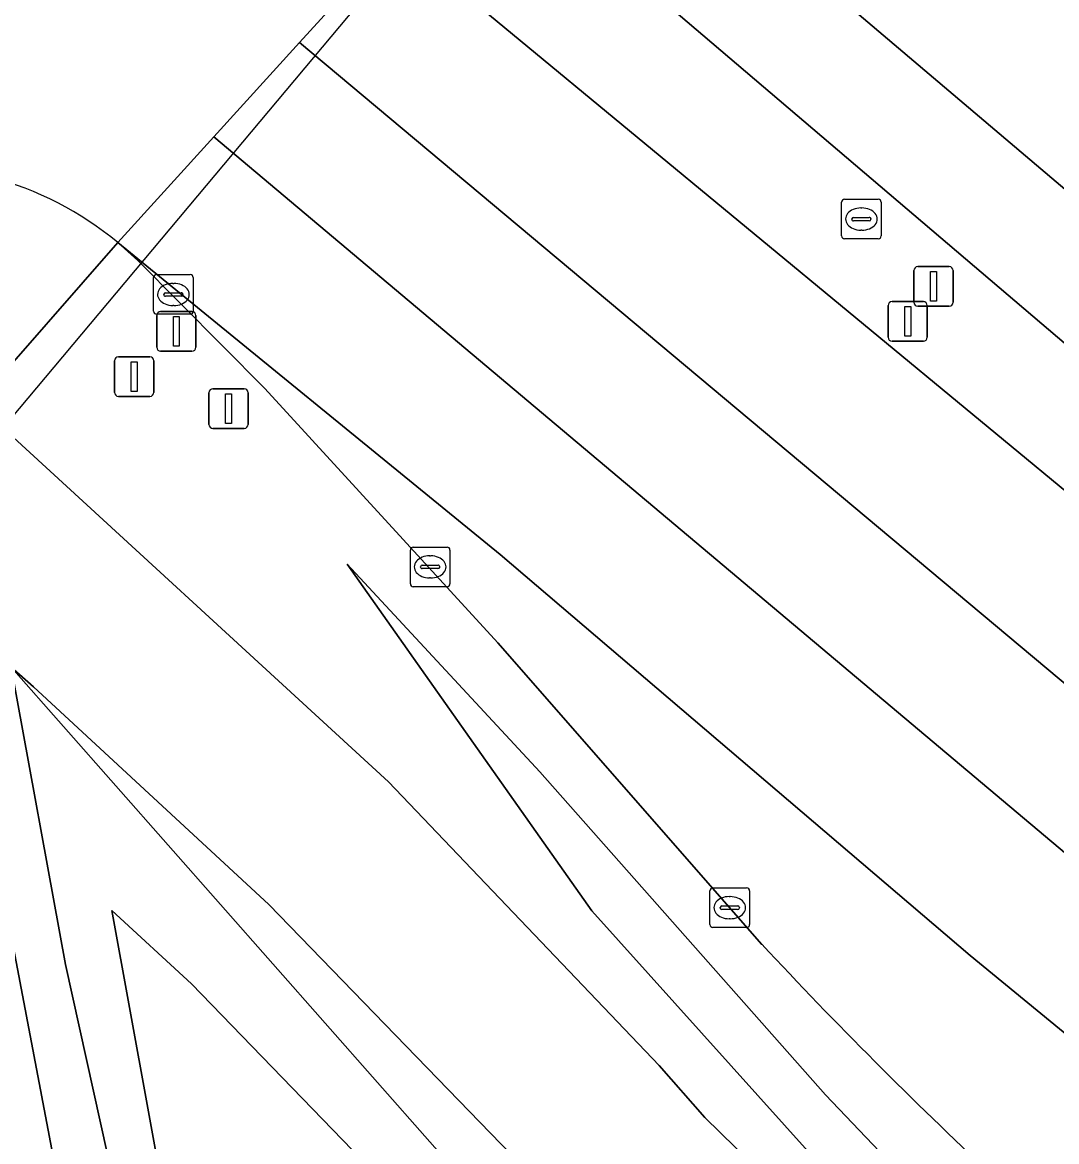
# Model space of a CAD drawing. Extents: x 156412 to 157779, y 382335 to 383768.
# Drawn here: x 157079.52 to 157105.64, y 382773.96 to 382802.24 of the extents above; entities that cross this region are included whole.
import ezdxf

# ---------------------------------------------------------------- set-up
doc = ezdxf.new("R2010")
doc.units = 0
for name, color, linetype in [('IMGEO_Berm_groen', 7, 'Continuous'), ('IMGEO_Duiker', 7, 'Continuous'), ('IMGEO_Fietspad_gesloten', 7, 'Continuous'), ('IMGEO_Groenvoorziening', 7, 'Continuous'), ('IMGEO_Kolk', 7, 'Continuous'), ('IMGEO_Lichtmast', 7, 'Continuous'), ('IMGEO_Rijbaan_regionaal_gesloten', 7, 'Continuous'), ('IMGEO_Rioolput', 7, 'Continuous'), ('IMGEO_Verkeersbordpaal', 7, 'Continuous'), ('IMGEO_Verkeerseiland_gesloten', 7, 'Continuous'), ('IMGEO_Voetpad_halfverhard', 7, 'Continuous')]:
    doc.layers.add(name, color=color, linetype=linetype)

msp = doc.modelspace()

# ---------------------------------------------------------------- linework, layer by layer
at = {"layer": 'IMGEO_Berm_groen'}
for points in [[(157121.42, 382780.863), (157090.983, 382806.8), (157088.939, 382804.395), (157115.535, 382782.405), (157117.708, 382780.608), (157132.341, 382768.5), (157147.856, 382756.109), (157163.746, 382743.953), (157176.731, 382734.392), (157179.823, 382732.115)], [(157098.196, 382778.949), (157091.527, 382786.563), (157085.641, 382792.99), (157082.436, 382796.223), (157081.928, 382796.678), (157078.36, 382792.607), (157088.763, 382783.053), (157095.601, 382775.89), (157096.753, 382774.573), (157098.702, 382772.669), (157105.947, 382765.328), (157109.445, 382762.045), (157159.453, 382715.857), (157165.272, 382710.671), (157167.437, 382708.486), (157170.065, 382705.661), (157172.473, 382702.727), (157175.005, 382698.637), (157177.296, 382694.161), (157178.59, 382691.216), (157178.756, 382691.263)], [(157171.302, 382706.953), (157123.013, 382751.444), (157105.487, 382767.408), (157102.29, 382770.461), (157093.904, 382779.795), (157087.724, 382788.553), (157092.589, 382783.311), (157099.806, 382775.148), (157104.066, 382770.678), (157106.113, 382769.105)], [(157092.67, 382772.803), (157085.746, 382779.953), (157079.798, 382785.455), (157079.239, 382785.953), (157092.452, 382770.961), (157106.223, 382756.604), (157120.116, 382744.147), (157148.671, 382717.952), (157160.498, 382706.834), (157167.472, 382700.018), (157169.52, 382699.289), (157167.335, 382702.127)]]:
    msp.add_lwpolyline(points, dxfattribs=at)
msp.add_arc((157185.255, 382860.035), 118.971, 222.96535, 226.92626, dxfattribs=at)
at = {"layer": 'IMGEO_Duiker'}
msp.add_lwpolyline([(157067.966, 382778.658), (157068.092, 382778.813), (157072.881, 382784.667), (157117.092, 382837.407), (157117.204, 382837.541)], dxfattribs=at)
at = {"layer": 'IMGEO_Fietspad_gesloten'}
for points in [[(157178.284, 382691.098), (157178.59, 382691.216), (157177.296, 382694.161), (157175.005, 382698.637), (157172.473, 382702.727), (157170.065, 382705.661), (157167.437, 382708.486), (157165.272, 382710.671), (157159.453, 382715.857), (157109.445, 382762.045), (157105.947, 382765.328), (157098.702, 382772.669), (157096.753, 382774.573), (157095.601, 382775.89), (157088.763, 382783.053), (157078.36, 382792.607), (157072.361, 382797.688)], [(157069.039, 382794.676), (157073.715, 382790.863), (157073.771, 382790.819), (157073.826, 382790.774), (157073.88, 382790.729), (157078.175, 382786.901), (157079.239, 382785.953), (157079.798, 382785.455), (157085.746, 382779.953), (157092.67, 382772.803)]]:
    msp.add_lwpolyline(points, dxfattribs=at)
at = {"layer": 'IMGEO_Groenvoorziening'}
for points in [[(157080.647, 382771.731), (157079.169, 382779.522), (157078.175, 382786.901), (157073.88, 382790.729), (157073.826, 382790.774), (157073.771, 382790.819), (157073.715, 382790.863)], [(157179.985, 382713.417), (157174.919, 382717.618), (157165.526, 382723.895), (157156.129, 382731.029), (157144.674, 382739.411), (157127.546, 382752.573), (157114.064, 382763.159), (157106.113, 382769.105), (157104.066, 382770.678), (157099.806, 382775.148), (157092.589, 382783.311), (157087.724, 382788.553), (157093.904, 382779.795), (157102.29, 382770.461), (157105.487, 382767.408), (157123.013, 382751.444), (157171.302, 382706.953)], [(157144.707, 382706.258), (157144.814, 382706.212), (157145.806, 382705.844), (157146.77, 382705.652), (157147.314, 382705.578), (157149.069, 382705.437), (157152.664, 382704.503), (157164.745, 382700.989), (157167.472, 382700.018), (157160.498, 382706.834), (157148.671, 382717.952), (157120.116, 382744.147), (157106.223, 382756.604), (157092.452, 382770.961), (157079.239, 382785.953), (157080.605, 382778.439), (157082.025, 382772.037)], [(157090.659, 382770.855), (157083.79, 382777.948), (157081.78, 382779.801), (157083.15, 382772.27), (157086.664, 382761.674), (157086.962, 382760.132), (157087.194, 382759.679), (157087.43, 382759.228), (157087.669, 382758.779), (157087.981, 382758.249)], [(157086.962, 382760.132), (157086.664, 382761.674), (157083.15, 382772.27), (157081.78, 382779.801), (157083.79, 382777.948), (157090.659, 382770.855)]]:
    msp.add_lwpolyline(points, dxfattribs=at)
at = {"layer": 'IMGEO_Kolk'}
for p, q in [((157082.833, 382794.942), (157082.833, 382795.794)), ((157082.908, 382795.868), (157083.76, 382795.868)), ((157083.834, 382795.794), (157083.834, 382794.942)), ((157083.135, 382795.411), (157083.533, 382795.411)), ((157083.321, 382795.648), (157083.346, 382795.648)), ((157083.092, 382795.362), (157083.092, 382795.374)), ((157083.53, 382795.325), (157083.132, 382795.325)), ((157083.576, 382795.374), (157083.576, 382795.362)), ((157083.76, 382794.868), (157082.908, 382794.868)), ((157083.344, 382795.088), (157083.319, 382795.088)), ((157089.318, 382788.058), (157089.318, 382788.91)), ((157089.393, 382788.984), (157090.245, 382788.984)), ((157090.319, 382788.91), (157090.319, 382788.058)), ((157089.806, 382788.764), (157089.831, 382788.764)), ((157089.577, 382788.478), (157089.577, 382788.49)), ((157090.015, 382788.441), (157089.617, 382788.441)), ((157089.62, 382788.527), (157090.018, 382788.527)), ((157090.061, 382788.49), (157090.061, 382788.478)), ((157089.829, 382788.204), (157089.804, 382788.204)), ((157090.245, 382787.984), (157089.393, 382787.984)), ((157096.885, 382779.449), (157096.885, 382780.301)), ((157096.96, 382780.375), (157097.812, 382780.375)), ((157097.373, 382780.155), (157097.398, 382780.155)), ((157097.886, 382780.301), (157097.886, 382779.449)), ((157097.144, 382779.869), (157097.144, 382779.881)), ((157097.187, 382779.918), (157097.585, 382779.918)), ((157097.628, 382779.881), (157097.628, 382779.869)), ((157097.582, 382779.832), (157097.184, 382779.832)), ((157097.396, 382779.595), (157097.371, 382779.595)), ((157097.812, 382779.375), (157096.96, 382779.375))]:
    msp.add_line(p, q, dxfattribs=at)
for points in [[(157082.833, 382794.942), (157082.833, 382795.794)], [(157082.908, 382795.868), (157083.76, 382795.868)], [(157083.834, 382795.794), (157083.834, 382794.942)], [(157083.76, 382794.868), (157082.908, 382794.868)], [(157089.318, 382788.058), (157089.318, 382788.91)], [(157089.393, 382788.984), (157090.245, 382788.984)], [(157090.319, 382788.91), (157090.319, 382788.058)], [(157090.245, 382787.984), (157089.393, 382787.984)], [(157096.885, 382779.449), (157096.885, 382780.301)], [(157096.96, 382780.375), (157097.812, 382780.375)], [(157097.886, 382780.301), (157097.886, 382779.449)], [(157097.812, 382779.375), (157096.96, 382779.375)]]:
    msp.add_lwpolyline(points, dxfattribs=at)
for centre, radius, start, end in [((157082.91, 382795.792), 0.0765, 91.552, 178.448), ((157082.91, 382795.792), 0.0765, 91.552, 178.448), ((157083.758, 382795.792), 0.0765, 1.552, 88.448), ((157083.758, 382795.792), 0.0765, 1.552, 88.448), ((157083.132, 382795.371), 0.0403, 85.8775, 175.7526), ((157083.537, 382795.373), 0.0386, 1.7309, 96.639), ((157083.129, 382795.361), 0.0366, 178.938, 274.7102), ((157083.533, 382795.368), 0.043, 264.8664, 352.4533), ((157082.91, 382794.944), 0.0765, 181.552, 268.448), ((157082.91, 382794.944), 0.0765, 181.552, 268.448), ((157083.758, 382794.944), 0.0765, 271.552, 358.448), ((157083.758, 382794.944), 0.0765, 271.552, 358.448), ((157089.395, 382788.908), 0.0765, 91.552, 178.448), ((157089.395, 382788.908), 0.0765, 91.552, 178.448), ((157090.243, 382788.908), 0.0765, 1.552, 88.448), ((157090.243, 382788.908), 0.0765, 1.552, 88.448), ((157089.617, 382788.487), 0.0403, 85.8775, 175.7526), ((157089.614, 382788.477), 0.0366, 178.938, 274.7102), ((157090.018, 382788.484), 0.043, 264.8664, 352.4533), ((157090.022, 382788.489), 0.0386, 1.7309, 96.639), ((157089.395, 382788.06), 0.0765, 181.552, 268.448), ((157089.395, 382788.06), 0.0765, 181.552, 268.448), ((157090.243, 382788.06), 0.0765, 271.552, 358.448), ((157090.243, 382788.06), 0.0765, 271.552, 358.448), ((157096.962, 382780.299), 0.0765, 91.552, 178.448), ((157096.962, 382780.299), 0.0765, 91.552, 178.448), ((157097.81, 382780.299), 0.0765, 1.552, 88.448), ((157097.81, 382780.299), 0.0765, 1.552, 88.448), ((157097.184, 382779.878), 0.0403, 85.8775, 175.7526), ((157097.181, 382779.868), 0.0366, 178.938, 274.7102), ((157097.585, 382779.875), 0.043, 264.8664, 352.4533), ((157097.589, 382779.88), 0.0386, 1.7309, 96.639), ((157096.962, 382779.451), 0.0765, 181.552, 268.448), ((157096.962, 382779.451), 0.0765, 181.552, 268.448), ((157097.81, 382779.451), 0.0765, 271.552, 358.448), ((157097.81, 382779.451), 0.0765, 271.552, 358.448)]:
    msp.add_arc(centre, radius, start, end, dxfattribs=at)
for centre, major_axis, ratio, start_param, end_param in [((157083.32, 382795.368), (-0.387, 0.002), 0.722429, 4.712389, 7.853982), ((157083.345, 382795.368), (-0.39, 0.002), 0.717154, 1.570796, 4.712389), ((157089.805, 382788.484), (-0.387, 0.002), 0.722429, 4.712389, 7.853982), ((157089.83, 382788.484), (-0.39, 0.002), 0.717154, 1.570796, 4.712389), ((157097.372, 382779.875), (-0.387, 0.002), 0.722429, 4.712389, 7.853982), ((157097.397, 382779.875), (-0.39, 0.002), 0.717154, 1.570796, 4.712389)]:
    msp.add_ellipse(centre, major_axis=major_axis, ratio=ratio, start_param=start_param, end_param=end_param, dxfattribs=at)
at = {"layer": 'IMGEO_Lichtmast'}
for p, q in [((157084.231, 382792.083), (157084.231, 382792.883)), ((157084.231, 382792.883), (157084.231, 382792.083)), ((157084.331, 382792.983), (157085.121, 382792.983)), ((157085.121, 382792.983), (157084.331, 382792.983)), ((157085.221, 382792.883), (157085.221, 382792.083)), ((157085.221, 382792.083), (157085.221, 382792.883)), ((157085.121, 382791.983), (157084.331, 382791.983)), ((157084.331, 382791.983), (157085.121, 382791.983))]:
    msp.add_line(p, q, dxfattribs=at)
msp.add_lwpolyline([(157084.651, 382792.858), (157084.801, 382792.858), (157084.801, 382792.108), (157084.651, 382792.108), (157084.651, 382792.858)], dxfattribs=at)
for centre, start, end in [((157084.331, 382792.883), 90, 180), ((157084.331, 382792.883), 90, 180), ((157085.121, 382792.883), 0, 90), ((157085.121, 382792.883), 360, 90), ((157084.331, 382792.083), 180, 270), ((157084.331, 382792.083), 180, 270), ((157085.121, 382792.083), 270, 0), ((157085.121, 382792.083), 270, 0)]:
    msp.add_arc(centre, 0.1, start, end, dxfattribs=at)
at = {"layer": 'IMGEO_Rijbaan_regionaal_gesloten'}
for points in [[(157094.991, 382811.393), (157092.911, 382809.009), (157131.184, 382776.547), (157137.736, 382770.267)], [(157092.911, 382809.009), (157090.983, 382806.8), (157121.42, 382780.863)], [(157137.736, 382770.267), (157131.184, 382776.547), (157092.911, 382809.009)], [(157081.928, 382796.678), (157084.354, 382799.348), (157086.519, 382801.732), (157088.939, 382804.395), (157087.573, 382805.526)], [(157081.928, 382796.678), (157082.436, 382796.223), (157085.641, 382792.99), (157091.527, 382786.563), (157098.196, 382778.949)], [(157106.224, 382771.135), (157106.549, 382770.868), (157106.877, 382770.604), (157107.208, 382770.343), (157111.102, 382767.229), (157140.605, 382744.878), (157143.782, 382742.375), (157147.425, 382739.454), (157150.413, 382737.149), (157151.601, 382736.761), (157158.085, 382732.183), (157169.272, 382724.014), (157171.016, 382726.441), (157140.365, 382749.332), (157118.639, 382766.205), (157103.457, 382778.67), (157091.583, 382788.801), (157081.928, 382796.678)]]:
    msp.add_lwpolyline(points, dxfattribs=at)
for points in [[(157088.939, 382804.395), (157086.519, 382801.732), (157109.286, 382782.662), (157132.735, 382763.592), (157162.999, 382740.45), (157174.847, 382731.771), (157176.731, 382734.392), (157163.746, 382743.953), (157147.856, 382756.109), (157132.341, 382768.5), (157117.708, 382780.608), (157115.535, 382782.405)], [(157086.519, 382801.732), (157084.354, 382799.348), (157117.51, 382771.452), (157142.347, 382752.069), (157151.693, 382744.878), (157172.864, 382729.012), (157174.847, 382731.771), (157162.999, 382740.45), (157132.735, 382763.592), (157109.286, 382782.662)], [(157084.354, 382799.348), (157081.928, 382796.678), (157091.583, 382788.801), (157103.457, 382778.67), (157118.639, 382766.205), (157140.365, 382749.332), (157171.016, 382726.441), (157172.864, 382729.012), (157151.693, 382744.878), (157142.347, 382752.069), (157117.51, 382771.452)]]:
    msp.add_lwpolyline(points, close=True, dxfattribs=at)
for centre, radius, start, end in [((157076.495, 382790.106), 8.527, 50.4192, 74.8606), ((157185.255, 382860.035), 118.971, 222.96535, 226.92626)]:
    msp.add_arc(centre, radius, start, end, dxfattribs=at)
at = {"layer": 'IMGEO_Rioolput'}
for p, q in [((157100.21, 382796.846), (157100.21, 382797.698)), ((157100.285, 382797.772), (157101.137, 382797.772)), ((157101.211, 382797.698), (157101.211, 382796.846)), ((157100.698, 382797.552), (157100.723, 382797.552)), ((157100.469, 382797.266), (157100.469, 382797.278)), ((157100.907, 382797.229), (157100.509, 382797.229)), ((157100.512, 382797.315), (157100.91, 382797.315)), ((157100.953, 382797.278), (157100.953, 382797.266)), ((157100.721, 382796.992), (157100.696, 382796.992)), ((157101.137, 382796.772), (157100.285, 382796.772))]:
    msp.add_line(p, q, dxfattribs=at)
for points in [[(157100.21, 382796.846), (157100.21, 382797.698)], [(157100.285, 382797.772), (157101.137, 382797.772)], [(157101.211, 382797.698), (157101.211, 382796.846)], [(157101.137, 382796.772), (157100.285, 382796.772)]]:
    msp.add_lwpolyline(points, dxfattribs=at)
for centre, radius, start, end in [((157100.287, 382797.696), 0.0765, 91.552, 178.448), ((157100.287, 382797.696), 0.0765, 91.552, 178.448), ((157101.135, 382797.696), 0.0765, 1.552, 88.448), ((157101.135, 382797.696), 0.0765, 1.552, 88.448), ((157100.509, 382797.275), 0.0403, 85.8775, 175.7526), ((157100.506, 382797.265), 0.0366, 178.938, 274.7102), ((157100.91, 382797.272), 0.043, 264.8664, 352.4533), ((157100.914, 382797.277), 0.0386, 1.7309, 96.639), ((157100.287, 382796.848), 0.0765, 181.552, 268.448), ((157100.287, 382796.848), 0.0765, 181.552, 268.448), ((157101.135, 382796.848), 0.0765, 271.552, 358.448), ((157101.135, 382796.848), 0.0765, 271.552, 358.448)]:
    msp.add_arc(centre, radius, start, end, dxfattribs=at)
for centre, major_axis, ratio, start_param, end_param in [((157100.697, 382797.272), (-0.387, 0.002), 0.722429, 4.712389, 7.853982), ((157100.722, 382797.272), (-0.39, 0.002), 0.717154, 1.570796, 4.712389)]:
    msp.add_ellipse(centre, major_axis=major_axis, ratio=ratio, start_param=start_param, end_param=end_param, dxfattribs=at)
at = {"layer": 'IMGEO_Verkeersbordpaal'}
for p, q in [((157102.036, 382795.171), (157102.036, 382795.971)), ((157102.036, 382795.971), (157102.036, 382795.171)), ((157102.136, 382796.071), (157102.926, 382796.071)), ((157102.926, 382796.071), (157102.136, 382796.071)), ((157103.026, 382795.971), (157103.026, 382795.171)), ((157103.026, 382795.171), (157103.026, 382795.971)), ((157101.485, 382795.187), (157102.275, 382795.187)), ((157102.275, 382795.187), (157101.485, 382795.187)), ((157082.912, 382794.033), (157082.912, 382794.833)), ((157082.912, 382794.833), (157082.912, 382794.033)), ((157083.012, 382794.933), (157083.802, 382794.933)), ((157083.802, 382794.933), (157083.012, 382794.933)), ((157083.902, 382794.833), (157083.902, 382794.033)), ((157083.902, 382794.033), (157083.902, 382794.833)), ((157101.385, 382794.287), (157101.385, 382795.087)), ((157101.385, 382795.087), (157101.385, 382794.287)), ((157102.926, 382795.071), (157102.136, 382795.071)), ((157102.136, 382795.071), (157102.926, 382795.071)), ((157102.375, 382795.087), (157102.375, 382794.287)), ((157102.375, 382794.287), (157102.375, 382795.087)), ((157102.275, 382794.187), (157101.485, 382794.187)), ((157101.485, 382794.187), (157102.275, 382794.187)), ((157081.948, 382793.792), (157082.738, 382793.792)), ((157082.738, 382793.792), (157081.948, 382793.792)), ((157083.802, 382793.933), (157083.012, 382793.933)), ((157083.012, 382793.933), (157083.802, 382793.933)), ((157081.848, 382792.892), (157081.848, 382793.692)), ((157081.848, 382793.692), (157081.848, 382792.892)), ((157082.838, 382793.692), (157082.838, 382792.892)), ((157082.838, 382792.892), (157082.838, 382793.692)), ((157082.738, 382792.792), (157081.948, 382792.792)), ((157081.948, 382792.792), (157082.738, 382792.792))]:
    msp.add_line(p, q, dxfattribs=at)
for points in [[(157102.456, 382795.946), (157102.606, 382795.946), (157102.606, 382795.196), (157102.456, 382795.196), (157102.456, 382795.946)], [(157101.805, 382795.062), (157101.955, 382795.062), (157101.955, 382794.312), (157101.805, 382794.312), (157101.805, 382795.062)], [(157083.332, 382794.808), (157083.482, 382794.808), (157083.482, 382794.058), (157083.332, 382794.058), (157083.332, 382794.808)], [(157082.268, 382793.667), (157082.418, 382793.667), (157082.418, 382792.917), (157082.268, 382792.917), (157082.268, 382793.667)]]:
    msp.add_lwpolyline(points, dxfattribs=at)
for centre, start, end in [((157102.136, 382795.971), 90, 180), ((157102.136, 382795.971), 90, 180), ((157102.926, 382795.971), 0, 90), ((157102.926, 382795.971), 360, 90), ((157101.485, 382795.087), 90, 180), ((157101.485, 382795.087), 90, 180), ((157102.136, 382795.171), 180, 270), ((157102.136, 382795.171), 180, 270), ((157102.275, 382795.087), 0, 90), ((157102.275, 382795.087), 360, 90), ((157102.926, 382795.171), 270, 0), ((157102.926, 382795.171), 270, 0), ((157083.012, 382794.833), 90, 180), ((157083.012, 382794.833), 90, 180), ((157083.802, 382794.833), 0, 90), ((157083.802, 382794.833), 360, 90), ((157101.485, 382794.287), 180, 270), ((157101.485, 382794.287), 180, 270), ((157102.275, 382794.287), 270, 0), ((157102.275, 382794.287), 270, 0), ((157083.012, 382794.033), 180, 270), ((157083.012, 382794.033), 180, 270), ((157083.802, 382794.033), 270, 0), ((157083.802, 382794.033), 270, 0), ((157081.948, 382793.692), 90, 180), ((157081.948, 382793.692), 90, 180), ((157082.738, 382793.692), 0, 90), ((157082.738, 382793.692), 360, 90), ((157081.948, 382792.892), 180, 270), ((157081.948, 382792.892), 180, 270), ((157082.738, 382792.892), 270, 0), ((157082.738, 382792.892), 270, 0)]:
    msp.add_arc(centre, 0.1, start, end, dxfattribs=at)
at = {"layer": 'IMGEO_Verkeerseiland_gesloten'}
msp.add_lwpolyline([(157072.361, 382797.688), (157078.36, 382792.607), (157081.928, 382796.678)], dxfattribs=at)
msp.add_arc((157076.495, 382790.106), 8.527, 50.4192, 74.8606, dxfattribs=at)
at = {"layer": 'IMGEO_Voetpad_halfverhard'}
msp.add_lwpolyline([(157082.025, 382772.037), (157080.605, 382778.439), (157079.239, 382785.953), (157078.175, 382786.901), (157079.169, 382779.522), (157080.647, 382771.731)], dxfattribs=at)

doc.saveas('drawing.dxf')
